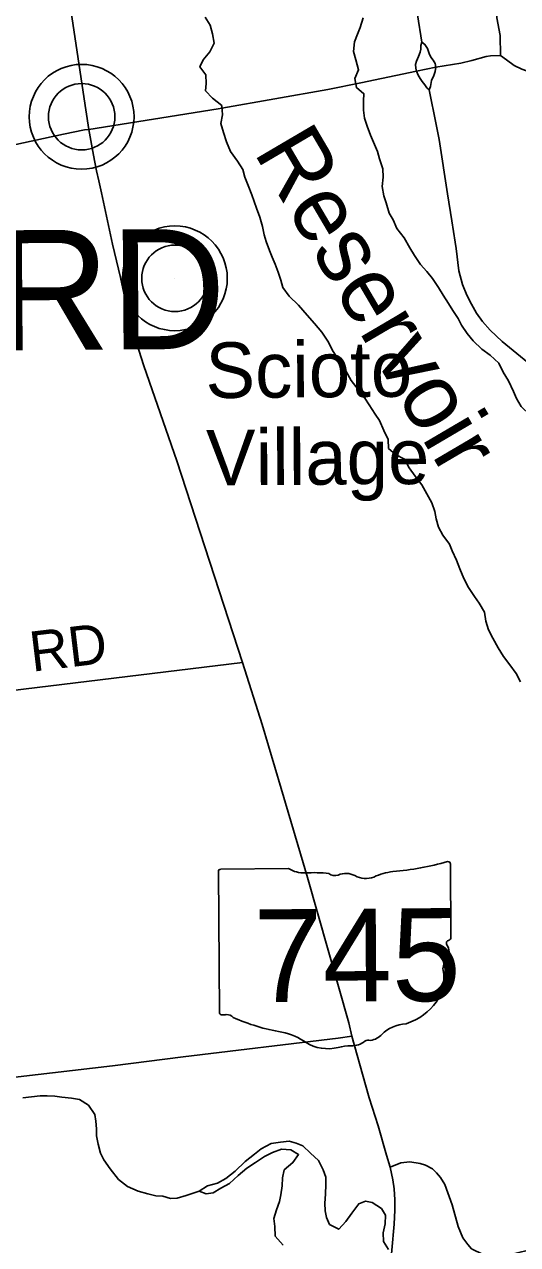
# Model space of a CAD drawing. Extents: x 114843 to 284848, y 317643 to 566895.
# Drawn here: x 164931 to 168629, y 463781 to 472931 of the extents above; entities that cross this region are included whole.
import ezdxf

# ---------------------------------------------------------------- set-up
doc = ezdxf.new("R2010")
doc.units = 0
for name, color, linetype in [('GM_X_County_Road', 7, 'Continuous'), ('GM_X_Major_Lake', 7, 'Continuous'), ('GM_X_Major_Lake_Text', 7, 'Continuous'), ('GM_X_Major_River', 7, 'Continuous'), ('GM_X_Minor_River', 7, 'Continuous'), ('GM_X_State_Location', 7, 'Continuous'), ('GM_X_State_Route', 7, 'Continuous'), ('GM_X_State_Shield', 7, 'Continuous'), ('GM_X_Township_Road', 7, 'Continuous'), ('GM_X_Township_Road_Text', 7, 'Continuous'), ('GM_X_Township_Text', 7, 'Continuous'), ('GM_X_Unincorporated', 7, 'Continuous'), ('GM_X_Unincorporated_Location', 7, 'Continuous'), ('GM_X_Unincorporated_Text', 7, 'Continuous')]:
    doc.layers.add(name, color=color, linetype=linetype)

msp = doc.modelspace()

# ---------------------------------------------------------------- linework, layer by layer
at = {"layer": 'GM_X_County_Road'}
for points in [[(168500.2, 472699.2), (168497.8, 472847.6), (168474.7, 472980.9), (168482.2, 473208.2), (168501.7, 473600.7), (168517.9, 473957), (168621, 475870.1), (168654.6, 476460.9), (168672.4, 476876.8), (168748.3, 478484), (168750.7, 478520.2), (168757.1, 478618.5), (168791.8, 479386.9)], [(168015.6, 472609.8), (168203.3, 472640.7), (168285.7, 472660.1), (168392.8, 472691.1), (168426.4, 472696.7), (168500.2, 472699.2), (168546.7, 472664.7), (168603.4, 472624.1), (168660.6, 472595.7), (168731.3, 472570.7), (168787.8, 472558.4), (168926.1, 472545.9), (169445.3, 472527.4), (171714.5, 472424.7), (172583.9, 472387.6), (173649.6, 472339.4)], [(167454.9, 472494.3), (167870.8, 472580), (168015.6, 472609.8)], [(166410.7, 472302.8), (167205.3, 472442.9), (167454.9, 472494.3)], [(165414.5, 472143.8), (166384.5, 472298.2), (166410.7, 472302.8)], [(160378.6, 472000.9), (160841.5, 471982.9), (161308.7, 471955.2), (161596.8, 471946.9), (161905.7, 471920.6), (163410.1, 471764.1), (163480.9, 471755.8), (163670.4, 471778.5), (164622.3, 471978.9), (165224.1, 472107.5), (165382.2, 472139.9), (165414.5, 472143.8)]]:
    msp.add_lwpolyline(points, dxfattribs=at)
at = {"layer": 'GM_X_Major_Lake'}
for points in [[(167815.5, 469606), (167781.2, 469669.9), (167714.9, 469705.8), (167660.7, 469751.7), (167658.5, 469817.7), (167626.2, 469885.6), (167594, 469959.6), (167561.7, 470009.5), (167515.4, 470077.4), (167485.2, 470129.4), (167434.9, 470193.3), (167382.6, 470261.2), (167342.3, 470333.1), (167296, 470401.1), (167247.7, 470477), (167205.4, 470556.9), (167161.1, 470622.9), (167106.8, 470688.8), (167052.4, 470750.7), (166986.1, 470824.5), (166917.7, 470892.4), (166869.4, 470958.3), (166853.2, 471012.3), (166833, 471072.3), (166810.8, 471134.3), (166788.6, 471186.3), (166768.4, 471236.3), (166744.2, 471302.3), (166730, 471352.3), (166717.8, 471416.3), (166695.5, 471486.3), (166671.3, 471554.3), (166655.1, 471604.3), (166636.9, 471654.3), (166608.7, 471722.3), (166584.4, 471786.3), (166568.2, 471842.3), (166530, 471906.2), (166475.6, 471978.2), (166447.3, 472050.2), (166425.1, 472120.2), (166404.9, 472188.2), (166416.7, 472254.3), (166410.5, 472322.3), (166342.2, 472378.2), (166289.9, 472432.2), (166293.8, 472488.2), (166291.6, 472552.3), (166247.3, 472612.3), (166271.2, 472666.4), (166321.2, 472724.6), (166355.1, 472790.7), (166340.9, 472860.8), (166324.6, 472924.8), (166286.4, 472984.8)], [(167471.5, 472979.7), (167449.7, 472907.6), (167427.8, 472857.5), (167405.9, 472799.3), (167400, 472729.2), (167416.3, 472665.2), (167436.5, 472591.2), (167408.6, 472525), (167420.8, 472457), (167477.1, 472411.1), (167473.2, 472357), (167473.4, 472289), (167481.6, 472226.9), (167501.8, 472168.9), (167526.1, 472100.9), (167556.4, 472030.9), (167578.6, 471976.9), (167594.7, 471922.9), (167619, 471846.9), (167621.2, 471784.9), (167613.4, 471714.8), (167627.6, 471646.8), (167643.8, 471592.7), (167666, 471516.7), (167696.2, 471466.8), (167724.5, 471400.8), (167778.8, 471330.9), (167821.1, 471256.9), (167855.4, 471199), (167901.7, 471131.1), (167947.9, 471079.1), (167990.2, 471025.2), (168036.5, 470959.3), (168070.8, 470901.3), (168111, 470837.4), (168143.2, 470785.4), (168183.5, 470725.5), (168209.7, 470675.5), (168250, 470613.6), (168296.2, 470557.7)], [(168296.2, 470557.7), (168360.6, 470495.8), (168424.9, 470451.9), (168489.2, 470390.1), (168521.5, 470322.1), (168561.7, 470258.2), (168598, 470178.2), (168622.2, 470126.3), (168656.5, 470066.3), (168720.8, 470004.5), (168753.1, 469934.5), (168773.3, 469870.5), (168817.6, 469800.6), (168859.9, 469732.7), (168892.2, 469666.7), (168916.4, 469614.8), (168958.7, 469546.9), (169004.9, 469486.9), (169069.3, 469417.1), (169115.6, 469357.2), (169139.8, 469287.2), (169170.1, 469227.3)], [(168651.9, 468001.4), (168617.6, 468063.3), (168571.3, 468129.3), (168523, 468191.2), (168482.8, 468255.1), (168442.5, 468329), (168410.2, 468391), (168390, 468455), (168381.8, 468523), (168341.5, 468590.9), (168307.3, 468640.8), (168261, 468708.7), (168226.7, 468774.7), (168196.5, 468848.6), (168170.2, 468912.6), (168138, 468982.5), (168117.8, 469034.5), (168069.5, 469100.4), (168037.2, 469160.4), (168019, 469224.3), (168008.8, 469278.3), (167986.6, 469342.3), (167948.3, 469410.2), (167912.1, 469478.2), (167861.8, 469542.1), (167815.5, 469606)]]:
    msp.add_lwpolyline(points, dxfattribs=at)
at = {"layer": 'GM_X_Major_River'}
for points in [[(166286.4, 472984.8), (166324.6, 472924.8), (166340.9, 472860.8), (166355.1, 472790.7), (166321.2, 472724.6), (166271.2, 472666.4), (166247.3, 472612.3), (166291.6, 472552.3), (166293.8, 472488.2), (166289.9, 472432.2), (166342.2, 472378.2), (166410.5, 472322.3), (166416.7, 472254.3), (166404.9, 472188.2), (166425.1, 472120.2), (166447.3, 472050.2), (166475.6, 471978.2), (166530, 471906.2), (166568.2, 471842.3), (166584.4, 471786.3), (166608.7, 471722.3), (166636.9, 471654.3), (166655.1, 471604.3), (166671.3, 471554.3), (166695.5, 471486.3), (166717.8, 471416.3), (166730, 471352.3), (166744.2, 471302.3), (166768.4, 471236.3), (166788.6, 471186.3), (166810.8, 471134.3), (166833, 471072.3), (166853.2, 471012.3), (166869.4, 470958.3), (166917.7, 470892.4), (166986.1, 470824.5), (167052.4, 470750.7), (167106.8, 470688.8), (167161.1, 470622.9), (167205.4, 470556.9), (167247.7, 470477), (167296, 470401.1), (167342.3, 470333.1), (167382.6, 470261.2), (167434.9, 470193.3), (167485.2, 470129.4), (167515.4, 470077.4), (167561.7, 470009.5), (167594, 469959.6), (167626.2, 469885.6), (167658.5, 469817.7), (167660.7, 469751.7), (167714.9, 469705.8), (167781.2, 469669.9), (167815.5, 469606)], [(167471.5, 472979.7), (167449.7, 472907.6), (167427.8, 472857.5), (167405.9, 472799.3), (167400, 472729.2), (167416.3, 472665.2), (167436.5, 472591.2), (167408.6, 472525), (167420.8, 472457), (167477.1, 472411.1), (167473.2, 472357), (167473.4, 472289), (167481.6, 472226.9), (167501.8, 472168.9), (167526.1, 472100.9), (167556.4, 472030.9), (167578.6, 471976.9), (167594.7, 471922.9), (167619, 471846.9), (167621.2, 471784.9), (167613.4, 471714.8), (167627.6, 471646.8), (167643.8, 471592.7), (167666, 471516.7), (167696.2, 471466.8), (167724.5, 471400.8), (167778.8, 471330.9), (167821.1, 471256.9), (167855.4, 471199), (167901.7, 471131.1), (167947.9, 471079.1), (167990.2, 471025.2), (168036.5, 470959.3), (168070.8, 470901.3), (168111, 470837.4), (168143.2, 470785.4), (168183.5, 470725.5), (168209.7, 470675.5), (168250, 470613.6), (168296.2, 470557.7)], [(168296.2, 470557.7), (168360.6, 470495.8), (168424.9, 470451.9), (168489.2, 470390.1), (168521.5, 470322.1), (168561.7, 470258.2), (168598, 470178.2), (168622.2, 470126.3), (168656.5, 470066.3), (168720.8, 470004.5), (168753.1, 469934.5), (168773.3, 469870.5), (168817.6, 469800.6), (168859.9, 469732.7), (168892.2, 469666.7), (168916.4, 469614.8), (168958.7, 469546.9), (169004.9, 469486.9), (169069.3, 469417.1), (169115.6, 469357.2), (169139.8, 469287.2), (169170.1, 469227.3)], [(167815.5, 469606), (167861.8, 469542.1), (167912.1, 469478.2), (167948.3, 469410.2), (167986.6, 469342.3), (168008.8, 469278.3), (168019, 469224.3), (168037.2, 469160.4), (168069.5, 469100.4), (168117.8, 469034.5), (168138, 468982.5), (168170.2, 468912.6), (168196.5, 468848.6), (168226.7, 468774.7), (168261, 468708.7), (168307.3, 468640.8), (168341.5, 468590.9), (168381.8, 468523), (168390, 468455), (168410.2, 468391), (168442.5, 468329), (168482.8, 468255.1), (168523, 468191.2), (168571.3, 468129.3), (168617.6, 468063.3), (168651.9, 468001.4)], [(167661.7, 463743.5), (167623.4, 463803.4), (167621.1, 463869.5), (167636.9, 463935.7), (167638.6, 464001.8), (167608.3, 464051.8), (167537.9, 464095.6), (167487.8, 464107.4), (167437.8, 464085.1), (167385.9, 464016.8), (167342.1, 463952.5), (167288.2, 463896.1), (167219.9, 463931.9), (167197.7, 463983.9), (167187.4, 464033.9), (167185.2, 464090), (167188.9, 464158.2), (167192.6, 464232.3), (167192.3, 464286.4), (167172, 464342.4), (167137.7, 464410.4), (167077.3, 464466.2), (167018.9, 464522), (166968.7, 464541.8), (166916.5, 464555.6), (166850.4, 464549.3), (166782.3, 464539), (166706.3, 464498.6), (166656.4, 464458.3), (166586.4, 464404), (166510.6, 464331.5), (166442.7, 464275.1), (166378.7, 464240.8), (166304.6, 464222.4), (166240.6, 464180.1), (166294.8, 464160.3), (166346.9, 464168.5), (166404.9, 464202.8), (166468.9, 464239.2), (166534.8, 464299.6), (166598.7, 464353.9), (166664.6, 464396.3), (166730.6, 464440.6), (166792.6, 464471), (166858.7, 464495.3), (166928.8, 464491.6), (166987.1, 464455.8), (166945.3, 464395.5), (166879.4, 464341.1), (166865.6, 464281), (166863.9, 464220.9), (166854.1, 464154.7), (166844.3, 464104.6), (166822.5, 464042.4), (166802.8, 463976.2), (166809.1, 463916.1), (166811.4, 463844), (166871.8, 463776.1)]]:
    msp.add_lwpolyline(points, dxfattribs=at)
at = {"layer": 'GM_X_Minor_River'}
msp.add_lwpolyline([(166240.6, 464180.1), (166144.5, 464149.6), (166076.5, 464129.3), (166026.4, 464125.1), (165968.2, 464142.8), (165918, 464146.6), (165857.8, 464162.4), (165785.6, 464182.1), (165705.3, 464215.8), (165636.9, 464269.6), (165574.4, 464347.5), (165528, 464415.4), (165501.7, 464465.3), (165483.4, 464533.4), (165471.1, 464595.4), (165470.9, 464649.5), (165466.6, 464705.6), (165458.4, 464755.6), (165412, 464825.5), (165343.6, 464869.3), (165283.4, 464879), (165213.3, 464886.7), (165159.1, 464894.5), (165103, 464896.3), (165050.8, 464896), (164984.7, 464887.7), (164920.6, 464881.5)], dxfattribs=at)
at = {"layer": 'GM_X_State_Route'}
msp.add_line((168017.9, 472181.8), (167965.1, 472439.7), dxfattribs=at)
for points in [[(165414.5, 472143.8), (165392.8, 472291.6), (164982.2, 475026), (164954.6, 475217), (164801.1, 476217.8), (164696.6, 477030.4), (164572.1, 478083.3), (164536.4, 478391.9), (164437.4, 479185.8), (164365.2, 479750.2), (164291.9, 480290.8), (164242.8, 480668.5), (164204.2, 480939.5), (164039.6, 482054.5), (163926.7, 482826.3), (163709.5, 484303.6), (163389.6, 486352.5), (163254.7, 487193.7), (163187.9, 487618.4)], [(167912.2, 472797.2), (167911.6, 472797.6), (167879.4, 473002.9)], [(167965.1, 472439.7), (167948.9, 472455), (167932.6, 472479), (167913, 472503.7), (167898.7, 472524.4), (167884.5, 472549.8), (167870.8, 472580), (167865.3, 472603.4), (167864.4, 472631.6), (167872, 472655), (167887.3, 472689.5), (167898, 472723.8), (167902.8, 472746.6), (167903.7, 472774.1), (167911.6, 472797.6)], [(168015.6, 472609.8), (168012.1, 472637), (167997.1, 472662.5), (167977.9, 472684.6), (167967, 472712.6), (167953.5, 472750.4), (167934.3, 472781.7), (167912.2, 472797.2)], [(167965.1, 472439.7), (167975.4, 472466.8), (167985, 472509.8), (168000.4, 472548.7), (168012.5, 472578.4), (168015.6, 472609.8)], [(168104.1, 471661.7), (168041.1, 472068.4), (168017.9, 472181.8)], [(167489.3, 464979.8), (167387.4, 465342.8), (167364.2, 465443.3), (167054.4, 466534.2), (166857.7, 467201.7), (166714.3, 467681.5), (166567.9, 468146.2), (166073.4, 469657.3), (165828.1, 470371.3), (165733.8, 470661.7), (165714.4, 470737), (165699.3, 470811.8), (165651.6, 471032.4), (165591.2, 471282.4), (165509.8, 471668.9), (165490.4, 471758.4), (165472.3, 471832), (165448.3, 471950.2), (165414.5, 472143.8)], [(168161.4, 471297.2), (168135.6, 471458.3), (168104.1, 471661.7)], [(169246.9, 469957.9), (169215, 469985.1), (168883.8, 470250.9), (168595.8, 470485.8), (168512.8, 470553.9), (168423.2, 470637.2), (168365.1, 470702.6), (168320.9, 470764.7), (168283.2, 470833), (168249.4, 470899.9), (168217.2, 470981.5), (168189.6, 471084.4), (168168.9, 471250.4), (168161.4, 471297.2)], [(167635.9, 461949.3), (167591.6, 462319.5), (167590, 462533.3), (167597.3, 462741.3), (167686.7, 463737.7), (167703.4, 463934.8), (167709, 464038.6), (167709.4, 464115.9), (167703.7, 464198.9), (167694, 464266.3), (167673.3, 464361.9), (167647.6, 464451.9), (167583.1, 464670), (167517, 464881.3), (167489.3, 464979.8)]]:
    msp.add_lwpolyline(points, dxfattribs=at)
at = {"layer": 'GM_X_State_Shield'}
for p, q in [((166912.6, 466600.2), (166403, 466596.5)), ((168129.8, 466082.4), (168125.8, 466635.1)), ((166386, 466578.2), (166393.6, 465521.6)), ((168129.7, 466082.5), (168129.8, 466082.4))]:
    msp.add_line(p, q, dxfattribs=at)
for centre, major_axis, ratio, start_param, end_param in [((166405.9, 466580.6), (20.2, 0.1), 0.8, 1.712693, 3.28349), ((167033.1, 466723.7), (195.5, 1.4), 0.8, 4.042523, 4.731795), ((167495.8, 468045), (1845.4, 13.3), 0.800001, 4.814396, 5.04237), ((168106.5, 466637.2), (19.4, 0.1), 0.8, 6.141152, 7.989035), ((167103.1, 466008.3), (702, 5.1), 0.8, 1.404758, 1.657858), ((167258.3, 466592.2), (56.4, 0.4), 0.8, 3.836095, 5.185415), ((167341.9, 466470.7), (117.3, 0.8), 0.8, 0.950623, 2.079405), ((167492.1, 466639.3), (141.1, 1), 0.8, 4.081561, 5.145723), ((167743.9, 466283.4), (371.3, 2.7), 0.8, 1.699011, 2.107814), ((168125.6, 466041.7), (30, 0.2), 0.8, 1.883978, 3.671073), ((168109.2, 466080.1), (20.7, 0.1), 0.8, 5.05454, 6.418171), ((167935.4, 465970.5), (180, 1.3), 0.8, 5.934695, 6.695948), ((168200.9, 465851.5), (130.9, 0.9), 0.8, 2.387724, 3.262537), ((167615.5, 465777), (461.6, 3.3), 0.8, 5.101753, 6.440018), ((166413.7, 465519.4), (20.3, 0.1), 0.8, 3.00124, 4.508301), ((166416, 465627.5), (155.2, 1.1), 0.8, 4.665946, 4.897461), ((166449, 465461), (56, 0.4), 0.8, 0.519207, 1.627899), ((167148.7, 466415.4), (1332.7, 9.6), 0.800001, 4.195995, 4.488959), ((167814, 465235.1), (252.8, 1.8), 0.8, 1.647645, 2.488433), ((166761.2, 465049.5), (417, 3), 0.8, 0.82352, 1.323588), ((167510.3, 465281.9), (39.7, 0.3), 0.8, 1.147584, 2.315152), ((167492.3, 465427.1), (149.1, 1.1), 0.8, 4.937069, 5.64225), ((167209.3, 465461.2), (264.6, 1.9), 0.8, 4.026481, 4.996735), ((167364.8, 465097), (217.4, 1.6), 0.8, 1.495662, 1.94098), ((167382.1, 465383.4), (141, 1), 0.8, 4.691044, 5.507374)]:
    msp.add_ellipse(centre, major_axis=major_axis, ratio=ratio, start_param=start_param, end_param=end_param, dxfattribs=at)
at = {"layer": 'GM_X_Township_Road'}
for points in [[(161199.4, 467512.6), (164635.9, 467911.1), (166567.9, 468146.2)], [(161477.9, 464695.8), (161532.7, 464678.9), (161614.7, 464663.4), (161707.8, 464663.6), (162802.4, 464794), (163575, 464886), (165592.7, 465122.3), (166122.6, 465189.4), (167284, 465327.6), (167387.4, 465342.8)], [(167673.3, 464361.9), (167753.4, 464393.8), (167822.3, 464400), (167899.6, 464389.5), (167937.8, 464376.4), (167990.6, 464347.9), (168021.6, 464319.3), (168051.8, 464284.5), (168084.1, 464231.2), (168139, 464077.5), (168183.1, 463915.6), (168219.1, 463830.1), (168256.6, 463780.1), (168284, 463750), (168370.3, 463707.1), (168426.3, 463689.8), (168474.8, 463689.2), (168507.3, 463695.9), (168597.7, 463712), (168883.3, 463780.5)]]:
    msp.add_lwpolyline(points, dxfattribs=at)
at = {"layer": 'GM_X_Unincorporated'}
for centre, radius in [((165360.6, 472238.8), 392.9), ((165360.6, 472238.8), 249), ((166059.8, 471027), 392.9), ((166059.8, 471027), 249)]:
    msp.add_circle(centre, radius, dxfattribs=at)
at = {"layer": 'GM_X_Unincorporated_Location'}
for p, q in [((165360.6, 472238.8), (165360.6, 472238.8)), ((166059.8, 471027), (166059.8, 471027))]:
    msp.add_line(p, q, dxfattribs=at)

# ---------------------------------------------------------------- texts
at = {"layer": 'GM_X_Major_Lake_Text'}
msp.add_text('Reservoir', height=499.35, rotation=300.44802, dxfattribs=at).set_placement((166645.5, 471975.8))
at = {"layer": 'GM_X_State_Location'}
for s, p in [('s', (167240.8, 465985.8)), ('r', (167240.8, 465985.8)), ('745', (166888.3, 465910.5))]:
    msp.add_text(s, height=1, rotation=0.41256, dxfattribs=at).set_placement(p)
at = {"layer": 'GM_X_State_Shield'}
msp.add_text('745', height=696.1, rotation=0.41256, dxfattribs=at).set_placement((166652.5, 465597.9))
at = {"layer": 'GM_X_Township_Road_Text'}
msp.add_text('RD', height=300, rotation=6.86226, dxfattribs=at).set_placement((164989.4, 468076.2))
at = {"layer": 'GM_X_Township_Text'}
msp.add_text('CONCORD', height=900.01, rotation=0.4123, dxfattribs=at).set_placement((160227.9, 470454.3))
at = {"layer": 'GM_X_Unincorporated_Text'}
for s, p in [('Scioto', (166290.4, 470128.6)), ('Village', (166295.1, 469473))]:
    msp.add_text(s, height=417, rotation=0.41254, dxfattribs=at).set_placement(p)

doc.saveas('drawing.dxf')
